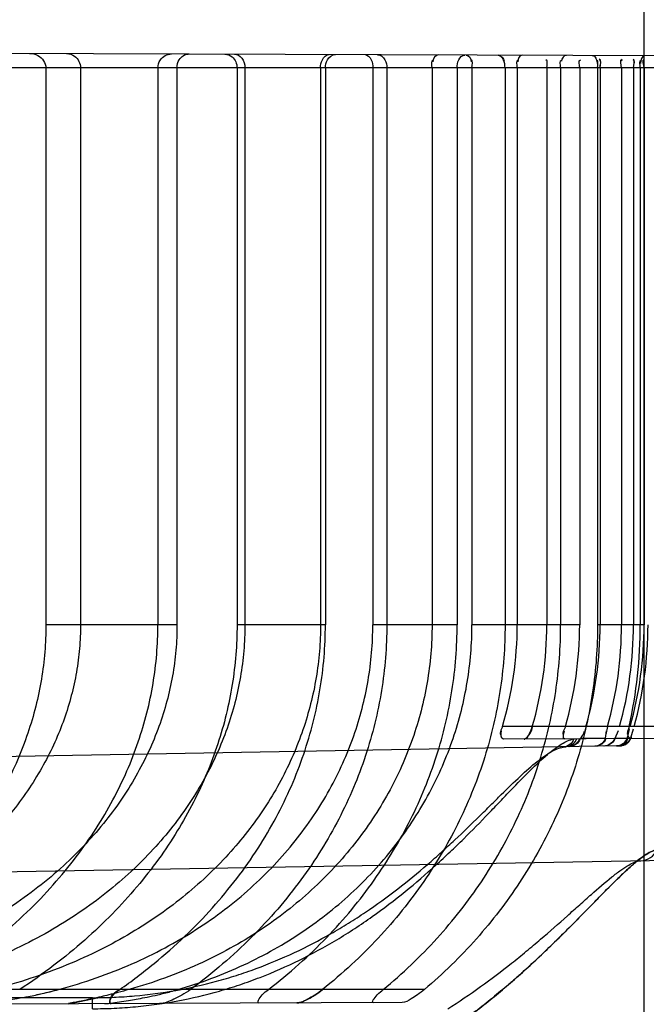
# Model space of a CAD drawing. Header units: millimetres. Extents: x 0 to 297, y 0 to 210.
# Tile 288 of 499: x 145.11 to 145.224, y 157.092 to 157.272. Entities that reach past the tile are written whole.
import ezdxf

# ---------------------------------------------------------------- set-up
doc = ezdxf.new("R2010")
doc.units = ezdxf.units.MM
doc.header["$LTSCALE"] = 16.335
doc.layers.get('0').update_dxf_attribs({"linetype": 'CONTINUOUS'})
doc.layers.add('INTFCLR_1', color=7, linetype='CONTINUOUS')

msp = doc.modelspace()

# ---------------------------------------------------------------- linework, layer by layer
at = {"color": 9, "linetype": 'Continuous'}
msp.add_line((145.2238034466, 160.9997287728), (145.2238034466, 147.9284647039), dxfattribs=at)
at = {"layer": 'INTFCLR_1', "color": 9, "linetype": 'Continuous'}
for p, q in [((145.2454997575, 157.2651077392), (145.0636433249, 157.2657425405)), ((145.2455620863, 157.2629547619), (145.0594220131, 157.2629547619)), ((145.1387734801, 157.1614547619), (145.1148941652, 157.1614532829)), ((145.165798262, 157.1614532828), (145.1497082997, 157.1614532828)), ((145.1897937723, 157.1614532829), (145.1744393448, 157.1614547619)), ((145.2121121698, 157.1614547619), (145.1924958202, 157.1614547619)), ((145.2238386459, 157.1614547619), (145.2153675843, 157.1614532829)), ((145.2436498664, 157.142899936), (145.1980574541, 157.142899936)), ((145.2431091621, 157.140738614), (145.1982122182, 157.1405818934)), ((145.2168117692, 157.140771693), (145.2121924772, 157.140689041)), ((145.2185869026, 157.1408034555), (145.2208183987, 157.1408433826)), ((145.2214172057, 157.1408569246), (145.2215950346, 157.1408569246)), ((145.2188524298, 157.1393620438), (144.8596077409, 157.1330914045)), ((145.209127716, 157.1391535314), (145.2096322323, 157.1392011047)), ((145.2189183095, 157.1393631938), (145.2196248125, 157.1393755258)), ((144.8840466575, 157.1125147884), (145.2329070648, 157.1186041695)), ((145.1838468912, 157.0949547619), (144.9423188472, 157.0949547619)), ((145.1234130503, 157.093463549), (144.8596077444, 157.0934539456)), ((145.1233764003, 157.0914547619), (145.1234130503, 157.093463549)), ((145.1233763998, 157.0914547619), (145.1234130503, 157.093463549)), ((145.1798068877, 157.0925724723), (144.8596077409, 157.0914547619))]:
    msp.add_line(p, q, dxfattribs=at)
at = {"layer": 'INTFCLR_1', "color": 6, "linetype": 'Continuous'}
for p, q in [((145.1148933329, 157.2629547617), (145.1148933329, 157.1614547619)), ((145.1212081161, 157.2629547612), (145.1212081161, 157.1614547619)), ((145.1353019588, 157.2629547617), (145.1353019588, 157.1614547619)), ((145.1387734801, 157.2629547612), (145.1387734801, 157.1614547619)), ((145.1497089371, 157.2629547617), (145.1497089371, 157.1614547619)), ((145.1511386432, 157.2629547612), (145.1511386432, 157.1614547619)), ((145.164917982, 157.2629547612), (145.164917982, 157.1614547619)), ((145.1657980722, 157.2629547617), (145.1657980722, 157.1614547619)), ((145.1744393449, 157.2629547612), (145.1744393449, 157.1614547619)), ((145.1769801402, 157.2629547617), (145.1769801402, 157.1614547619)), ((145.1852235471, 157.2629547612), (145.1852235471, 157.1614547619)), ((145.1897951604, 157.2629547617), (145.1897951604, 157.1614547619)), ((145.1924958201, 157.2629547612), (145.1924958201, 157.1614547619)), ((145.1985214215, 157.2629547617), (145.1985214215, 157.1614547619)), ((145.2007421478, 157.2629547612), (145.2007421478, 157.1614547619)), ((145.2061223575, 157.2629547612), (145.2061223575, 157.1614547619)), ((145.208645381, 157.2629547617), (145.208645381, 157.1614547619)), ((145.2121121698, 157.2629547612), (145.2121121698, 157.1614547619)), ((145.2153677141, 157.2629547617), (145.2153677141, 157.1614547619)), ((145.2158227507, 157.2629547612), (145.2158227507, 157.1614547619)), ((145.2197312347, 157.2629547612), (145.2197312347, 157.1614547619)), ((145.2219083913, 157.2629547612), (145.2219083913, 157.1614547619)), ((145.2231564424, 157.2629547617), (145.2231564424, 157.1614547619)), ((145.2238386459, 157.2629547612), (145.2238386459, 157.1614547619)), ((145.2168117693, 157.140771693), (145.2169887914, 157.1421060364)), ((145.2171910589, 157.142899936), (145.216853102, 157.1414192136)), ((145.2185869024, 157.140803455), (145.2191550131, 157.1421416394)), ((145.2208183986, 157.1408433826), (145.2212084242, 157.1424601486)), ((145.2208183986, 157.1408433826), (145.2211308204, 157.1421658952)), ((145.2214163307, 157.1408540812), (145.2219304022, 157.1424679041)), ((145.2120547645, 157.1406302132), (145.2121924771, 157.1406890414)), ((145.2168117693, 157.140771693), (145.2168929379, 157.1406471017)), ((145.2168929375, 157.1406471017), (145.2168117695, 157.140771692)), ((145.2184341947, 157.1406524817), (145.218586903, 157.1408034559))]:
    msp.add_line(p, q, dxfattribs=at)
at = {"layer": 'INTFCLR_1', "color": 7, "linetype": 'Continuous'}
for p, q in [((145.2208030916, 157.1405973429), (145.2208327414, 157.1409891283)), ((145.2208325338, 157.1409754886), (145.2208132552, 157.1405789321)), ((145.2208325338, 157.1409754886), (145.2208132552, 157.1405789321)), ((145.2208183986, 157.1408433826), (145.2208186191, 157.140660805)), ((145.2214723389, 157.1409920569), (145.2212889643, 157.1405697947)), ((145.2214723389, 157.1409920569), (145.2212889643, 157.1405697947)), ((145.2213031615, 157.1405813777), (145.2214780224, 157.1410045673)), ((145.2213031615, 157.1405813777), (145.2214780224, 157.1410045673)), ((145.2214163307, 157.1408540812), (145.2213275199, 157.1406625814)), ((145.2188524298, 157.1393620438), (145.2189183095, 157.1393631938)), ((145.1191052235, 157.0923605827), (145.1242203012, 157.0934707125)), ((145.124214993, 157.0934694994), (145.1191052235, 157.0923605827))]:
    msp.add_line(p, q, dxfattribs=at)
for points in [[(145.2019941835, 157.140595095), (145.2020293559, 157.1405973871), (145.2020657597, 157.1406040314), (145.2021033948, 157.1406150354)], [(145.2023552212, 157.1407738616), (145.2023108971, 157.1407367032), (145.2022675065, 157.1407037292), (145.2022250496, 157.1406750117), (145.2021833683, 157.1406505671), (145.2021426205, 157.1406305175), (145.2021032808, 157.1406149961)]]:
    msp.add_lwpolyline(points, dxfattribs=at)
at = {"layer": 'INTFCLR_1', "color": 6, "linetype": 'Continuous'}
for centre, radius, start, end in [((145.1351453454, 157.1614758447), 0.0655970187, 343.5498358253, 359.9815852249), ((145.1394014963, 157.1614701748), 0.0667210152, 343.839677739, 359.9867644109), ((145.144443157, 157.1614655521), 0.0676691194, 344.0762211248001, 359.9908639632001), ((145.1473770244, 157.1614614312), 0.0684457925, 344.2652033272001, 359.994417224), ((145.1506670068, 157.161458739), 0.0690642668, 344.4120224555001, 359.996700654), ((145.1523840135, 157.1614567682), 0.06952439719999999, 344.5194640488, 359.9983466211), ((145.1374299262, 157.1614612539), 0.0857264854, 347.4954244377, 359.9956610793), ((145.137380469, 157.1614666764), 0.0857760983, 347.4990411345, 359.9920415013), ((145.1540092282, 157.1614554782), 0.0698294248, 344.5898640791, 359.9994123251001), ((145.1545750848, 157.161454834), 0.06998142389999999, 344.6247084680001, 359.9999410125)]:
    msp.add_arc(centre, radius, start, end, dxfattribs=at)
at = {"layer": 'INTFCLR_1', "color": 7, "linetype": 'Continuous'}
for centre, radius, start, end in [((145.096922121, 157.1712751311), 0.07897045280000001, 281.9378971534, 284.8852849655), ((145.1550318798, 157.1078268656), 0.0164561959, 303.264855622, 308.537174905), ((145.1551241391, 157.1076995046), 0.0162990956, 303.2625509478, 308.5624258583)]:
    msp.add_arc(centre, radius, start, end, dxfattribs=at)
at = {"layer": 'INTFCLR_1', "color": 6, "linetype": 'Continuous'}
for points, knots in [([(145.1119025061, 157.265574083), (145.1124328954, 157.2655722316), (145.1138693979, 157.2652878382), (145.1148933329, 157.2638441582), (145.1148933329, 157.2629547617)], [0, 0, 0, 0, 0.3735713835, 1, 1, 1, 1]), ([(145.1186647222, 157.2655504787), (145.1191782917, 157.265548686), (145.120518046, 157.2651430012), (145.1212081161, 157.2637481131), (145.1212081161, 157.2629547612)], [0, 0, 0, 0, 0.3929627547, 1, 1, 1, 1]), ([(145.1353019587, 157.2629547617), (145.1353019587, 157.2634594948), (145.135668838, 157.264756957), (145.1370033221, 157.2654864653), (145.137767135, 157.2654837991)], [0, 0, 0, 0, 0.3978816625, 1, 1, 1, 1]), ([(145.1387734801, 157.2629547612), (145.1387734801, 157.2634674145), (145.1390433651, 157.2646659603), (145.1402185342, 157.2654752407), (145.1408825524, 157.2654729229)], [0, 0, 0, 0, 0.4356793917, 1, 1, 1, 1]), ([(145.1475055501, 157.2654498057), (145.1479726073, 157.2654481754), (145.1491962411, 157.2649847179), (145.1497089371, 157.2636861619), (145.1497089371, 157.2629547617)], [0, 0, 0, 0, 0.3897167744, 1, 1, 1, 1]), ([(145.1492506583, 157.2654437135), (145.1497441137, 157.265441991), (145.1508516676, 157.2647688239), (145.1511386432, 157.2635840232), (145.1511386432, 157.2629547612)], [0, 0, 0, 0, 0.4395202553, 1, 1, 1, 1]), ([(145.1649179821, 157.2629547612), (145.1649179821, 157.2634585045), (145.1650660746, 157.2644788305), (145.1659749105, 157.2653853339), (145.166500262, 157.2653835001)], [0, 0, 0, 0, 0.4894998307, 1, 1, 1, 1]), ([(145.1657980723, 157.2629547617), (145.1657980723, 157.2634528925), (145.1660105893, 157.2645559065), (145.1670581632, 157.265381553), (145.1676501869, 157.2653794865)], [0, 0, 0, 0, 0.4569344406, 1, 1, 1, 1]), ([(145.1730172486, 157.2653607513), (145.1735075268, 157.2653590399), (145.1743273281, 157.2644176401), (145.1744393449, 157.2634524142), (145.1744393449, 157.2629547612)], [0, 0, 0, 0, 0.4962690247, 1, 1, 1, 1]), ([(145.1753095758, 157.2653527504), (145.1758592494, 157.2653508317), (145.1768157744, 157.2644898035), (145.1769801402, 157.2634458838), (145.1769801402, 157.2629547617)], [0, 0, 0, 0, 0.5281297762, 1, 1, 1, 1]), ([(145.1897951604, 157.2629547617), (145.1897951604, 157.2634426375), (145.1899142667, 157.2643891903), (145.1907268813, 157.2652989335), (145.1912063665, 157.2652972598)], [0, 0, 0, 0, 0.5043353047, 1, 1, 1, 1]), ([(145.1985214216, 157.2629547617), (145.1985214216, 157.2634396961), (145.1984292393, 157.2643388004), (145.1976947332, 157.2652746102), (145.1972468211, 157.2652761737)], [0, 0, 0, 0, 0.5198421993, 1, 1, 1, 1]), ([(145.1212081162, 157.1614547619), (145.1212081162, 157.1600135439), (145.1210839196, 157.157120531), (145.120522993, 157.1527972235), (145.1195852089, 157.1484875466), (145.1182661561, 157.1442093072), (145.1165598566, 157.1399741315), (145.1144492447, 157.1357718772), (145.1119257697, 157.1316307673), (145.1089686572, 157.127552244), (145.1055558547, 157.1235467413), (145.1016715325, 157.1196475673), (145.0972544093, 157.115837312), (145.0923288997, 157.1121899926), (145.0867744, 157.1086708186), (145.0806314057, 157.10536756), (145.0737716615, 157.1022724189), (145.0662012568, 157.0994572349), (145.0577482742, 157.0969384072), (145.0517816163, 157.0955756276), (145.0486291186, 157.0949547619)], [0, 0, 0, 0, 0.0405302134, 0.0813143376, 0.1224569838, 0.1644135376, 0.2070668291, 0.250714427, 0.2965118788, 0.3432907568, 0.3922413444, 0.4443486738, 0.4979133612, 0.5561428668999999, 0.6165462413, 0.6826768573, 0.7521219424, 0.8280242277, 0.909641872, 1, 1, 1, 1]), ([(145.114893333, 157.1614547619), (145.1148932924, 157.1597979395), (145.1147578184, 157.1564786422), (145.1141410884, 157.151506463), (145.1131115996, 157.146553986), (145.1116581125, 157.1416140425), (145.1097704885, 157.1366960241), (145.1074243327, 157.1317896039), (145.1046002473, 157.1269076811), (145.1012694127, 157.1220597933), (145.0974042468, 157.1172654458), (145.0929834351, 157.1125520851), (145.0879748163, 157.1079374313), (145.0823105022, 157.1034198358), (145.0759229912, 157.0990186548), (145.0713103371, 157.0962888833), (145.0688841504, 157.0949547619)], [0, 0, 0, 0, 0.05853908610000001, 0.117218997, 0.1768356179, 0.2370608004, 0.2989604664, 0.3627605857, 0.4290160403, 0.4980290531, 0.5703745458, 0.646395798, 0.7261424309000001, 0.8107932, 0.9021723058, 1, 1, 1, 1]), ([(145.1387734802, 157.1614547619), (145.1387734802, 157.1598983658), (145.1386363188, 157.1567742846), (145.1380198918, 157.1521053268), (145.1369885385, 157.1474587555), (145.1355349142, 157.1428442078), (145.1336549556, 157.1382842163), (145.1313409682, 157.1337959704), (145.1285918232, 157.1294067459), (145.1253733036, 157.1250983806), (145.1216990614, 157.1209330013), (145.1175111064, 157.1168830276), (145.1128311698, 157.1130146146), (145.1075605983, 157.1093005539), (145.1017039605, 157.1058030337), (145.0951875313, 157.1025441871), (145.0880177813, 157.0995944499), (145.080140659, 157.0969945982), (145.0746064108, 157.0955887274), (145.0717130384, 157.0949547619)], [0, 0, 0, 0, 0.0457072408, 0.09169605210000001, 0.1381381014, 0.1853072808, 0.2336027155, 0.2828101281, 0.3334272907, 0.3855250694, 0.4405699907, 0.4963622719, 0.5564478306, 0.6186985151, 0.6855362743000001, 0.756587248, 0.8324711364, 0.9130135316, 1, 1, 1, 1]), ([(145.1511386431, 157.1614547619), (145.1511386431, 157.1598658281), (145.1510035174, 157.1566839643), (145.1503941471, 157.1519289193), (145.1493747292, 157.1471996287), (145.1479457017, 157.1425242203), (145.146102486, 157.1379064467), (145.1438449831, 157.1333810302), (145.1411569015, 157.1289424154), (145.1380350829, 157.1246181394), (145.1344655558, 157.1204252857), (145.1304295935, 157.1163774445), (145.1259316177, 157.1125193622), (145.1209326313, 157.1088550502), (145.1154469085, 157.1054378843), (145.1094319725, 157.1022841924), (145.1028892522, 157.099440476), (145.0957709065, 157.0969364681), (145.0907835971, 157.095570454), (145.0881950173, 157.0949547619)], [0, 0, 0, 0, 0.04821679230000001, 0.0965044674, 0.1453076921, 0.1948477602, 0.2446870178, 0.2960153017, 0.3481358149, 0.4019819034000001, 0.4576846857, 0.5150568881, 0.5752645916, 0.63732814, 0.7029646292, 0.7712006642, 0.8432372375, 0.9192572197, 1, 1, 1, 1]), ([(145.0929750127, 157.0949547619), (145.0953160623, 157.096377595), (145.0997698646, 157.0992972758), (145.1059379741, 157.1040214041), (145.111416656, 157.1089066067), (145.1162402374, 157.1139165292), (145.1204442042, 157.1190165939), (145.1240683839, 157.1241903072), (145.1271485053, 157.1294277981), (145.1297112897, 157.1347134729), (145.1317771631, 157.1400315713), (145.1333626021, 157.1453716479), (145.1344840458, 157.1507271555), (145.1351528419, 157.1560906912), (145.135301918, 157.1596720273), (145.1353019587, 157.1614547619)], [0, 0, 0, 0, 0.0996864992, 0.1935880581, 0.2824675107, 0.3665346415, 0.4464071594, 0.5227306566, 0.5961542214, 0.6672703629, 0.7362522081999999, 0.8035295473, 0.8697438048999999, 0.935129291, 1, 1, 1, 1]), ([(145.1649179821, 157.1614547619), (145.1649179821, 157.1598420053), (145.1647844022, 157.1566127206), (145.1641821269, 157.1517876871), (145.1631762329, 157.1469961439), (145.161767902, 157.142261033), (145.1599540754, 157.137591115), (145.1577369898, 157.133023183), (145.1551055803, 157.1285532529), (145.1520659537, 157.1242192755), (145.1485994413, 157.1200221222), (145.1447099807, 157.1159968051), (145.1403871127, 157.1121632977), (145.1356265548, 157.1085484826), (145.1304235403, 157.1051820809), (145.1247753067, 157.1020961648), (145.1186727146, 157.0993200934), (145.1121080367, 157.0968886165), (145.1075238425, 157.0955548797), (145.105160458, 157.0949547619)], [0, 0, 0, 0, 0.0502076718, 0.1004829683, 0.1512123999, 0.202452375, 0.254105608, 0.3070045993, 0.3603502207, 0.4154150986, 0.4716304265, 0.5296464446, 0.5894967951, 0.6513269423, 0.7155570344, 0.7822425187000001, 0.8515171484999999, 0.9240891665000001, 1, 1, 1, 1]), ([(145.1497089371, 157.1614547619), (145.1497088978, 157.1596330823), (145.1495619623, 157.1559804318), (145.1489056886, 157.1505166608), (145.1478093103, 157.1450758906), (145.1462665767, 157.1396695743), (145.1442692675, 157.1343092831), (145.1418080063, 157.1290042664), (145.1388690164, 157.1237685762), (145.135433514, 157.1186160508), (145.1314834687, 157.1135642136), (145.1269976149, 157.1086322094), (145.1219548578, 157.103847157), (145.1163215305, 157.0992275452), (145.1122618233, 157.0963556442), (145.110131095, 157.0949547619)], [0, 0, 0, 0, 0.06773454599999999, 0.1357541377, 0.2044137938, 0.2738835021, 0.3445825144, 0.416892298, 0.4911162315, 0.5676128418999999, 0.6469354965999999, 0.7293363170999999, 0.8152794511, 0.9051848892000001, 1, 1, 1, 1]), ([(145.1172084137, 157.0949547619), (145.1195252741, 157.0955752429), (145.1240417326, 157.0969657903), (145.1305222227, 157.0995167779), (145.1365856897, 157.1024630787), (145.1422297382, 157.1057745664), (145.1474343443, 157.1094150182), (145.1521991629, 157.1133561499), (145.1564909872, 157.1175406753), (145.160328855, 157.1219556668), (145.1636908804, 157.1265424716), (145.1665946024, 157.1312906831), (145.1690351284, 157.1361568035), (145.1710205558, 157.1411212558), (145.1725549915, 157.1461540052), (145.1736444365, 157.1512321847), (145.1742949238, 157.1563383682), (145.1744393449, 157.1597531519), (145.1744393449, 157.1614547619)], [0, 0, 0, 0, 0.0762102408, 0.1499841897, 0.221082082, 0.2901938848, 0.3576919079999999, 0.422673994, 0.4864566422, 0.5479338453, 0.6083396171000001, 0.6669442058, 0.7245735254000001, 0.7811070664, 0.8366297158, 0.8915537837, 0.9459330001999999, 1, 1, 1, 1]), ([(145.1283527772, 157.0949547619), (145.1304907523, 157.0964526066), (145.1345773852, 157.0995435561), (145.1402173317, 157.1045289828), (145.1452521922, 157.1097253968), (145.1496942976, 157.1150935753), (145.1535663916, 157.1206079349), (145.1568840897, 157.1262431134), (145.1596634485, 157.1319776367), (145.1619184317, 157.1377885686), (145.1636589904, 157.1436561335), (145.1648946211, 157.1495667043), (145.1656340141, 157.1555041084), (145.1657980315, 157.1594761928), (145.1657980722, 157.1614547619)], [0, 0, 0, 0, 0.0986774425, 0.1934719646, 0.2842783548, 0.3719075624, 0.4565880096, 0.5387137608, 0.6188319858, 0.6972136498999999, 0.7740709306, 0.8499252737, 0.9252083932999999, 1, 1, 1, 1]), ([(145.185223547, 157.1614547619), (145.185223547, 157.1596951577), (145.1850740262, 157.1561715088), (145.1844027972, 157.1509156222), (145.1832870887, 157.1457192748), (145.1817289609, 157.1406019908), (145.1797340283, 157.135595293), (145.1773027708, 157.1307164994), (145.1744417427, 157.1259953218), (145.1711536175, 157.1214548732), (145.1674429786, 157.1171205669), (145.1633194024, 157.1130233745), (145.158779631, 157.1091812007), (145.1538244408, 157.1056200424), (145.1484441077, 157.1023638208), (145.1426602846, 157.099457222), (145.1364982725, 157.0969410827), (145.1322187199, 157.0955676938), (145.1300284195, 157.0949547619)], [0, 0, 0, 0, 0.0568391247, 0.1137631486, 0.1709622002, 0.22831172, 0.286354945, 0.3448526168, 0.4041913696, 0.4644757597, 0.5257384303, 0.5882977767, 0.6520465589, 0.7176522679, 0.7852039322, 0.8549851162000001, 0.9265303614, 1, 1, 1, 1]), ([(145.1389566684, 157.0949547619), (145.1410295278, 157.0955563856), (145.1450928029, 157.0969047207), (145.1509485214, 157.099364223), (145.1564876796, 157.1022160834), (145.1616884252, 157.1054325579), (145.1665378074, 157.1089921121), (145.1710073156, 157.1128588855), (145.1750805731, 157.117001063), (145.1787397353, 157.1213809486), (145.181979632, 157.1259712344), (145.1847893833, 157.1307341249), (145.1871706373, 157.135649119), (145.1891162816, 157.1406782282), (145.1906289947, 157.1458022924), (145.1917067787, 157.1509861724), (145.1923523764, 157.1562120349), (145.1924958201, 157.1597097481), (145.1924958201, 157.1614547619)], [0, 0, 0, 0, 0.0706642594, 0.1399980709, 0.2077361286, 0.2744269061, 0.3399916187, 0.4044720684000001, 0.4677080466, 0.529979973, 0.5911173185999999, 0.6514504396, 0.7108222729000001, 0.7697220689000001, 0.8277923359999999, 0.8855428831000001, 0.9428697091, 1, 1, 1, 1]), ([(145.1769801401, 157.1614547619), (145.1769801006, 157.1594482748), (145.1768185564, 157.1554255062), (145.1760907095, 157.1494155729), (145.1748777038, 157.1434453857), (145.173175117, 157.1375338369), (145.17097923, 157.1316968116), (145.1682857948, 157.1259557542), (145.1650868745, 157.1203322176), (145.1613751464, 157.1148484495), (145.1571417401, 157.1095273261), (145.1523783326, 157.1043983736), (145.1470737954, 157.099486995), (145.1432388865, 157.0964357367), (145.1412333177, 157.0949547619)], [0, 0, 0, 0, 0.0768314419, 0.1539662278, 0.2315751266, 0.3098583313, 0.3892813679, 0.4701280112, 0.552432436, 0.6367647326, 0.7234349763, 0.8125489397, 0.9045350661, 1, 1, 1, 1]), ([(145.1554262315, 157.0949547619), (145.1573309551, 157.0964247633), (145.1609899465, 157.0994644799), (145.1660581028, 157.1043495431), (145.1706284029, 157.1094643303), (145.1747004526, 157.1147756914), (145.1782799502, 157.1202569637), (145.1813713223, 157.125884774), (145.1839783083, 157.1316350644), (145.1861057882, 157.1374845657), (145.1877559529, 157.1434103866), (145.1889319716, 157.1493935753), (145.189636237, 157.1554141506), (145.1897951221, 157.1594445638), (145.1897951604, 157.1614547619)], [0, 0, 0, 0, 0.093085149, 0.1838434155, 0.2720976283, 0.3582077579, 0.4425306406, 0.5251309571, 0.6063844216, 0.6865578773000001, 0.7657051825, 0.8441331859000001, 0.9222282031, 1, 1, 1, 1]), ([(145.1985214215, 157.1614547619), (145.198521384, 157.1594248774), (145.198363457, 157.1553584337), (145.1976680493, 157.1492846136), (145.1965080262, 157.1432572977), (145.1948844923, 157.1372984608), (145.1927980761, 157.131429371), (145.1902496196, 157.1256727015), (145.187238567, 157.1200520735), (145.1837663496, 157.114591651), (145.179833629, 157.10931475), (145.1754435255, 157.1042499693), (145.1705961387, 157.0994211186), (145.1671032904, 157.0964116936), (145.1652844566, 157.0949547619)], [0, 0, 0, 0, 0.07919219, 0.15858319, 0.2382923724, 0.3184173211, 0.3993017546, 0.4810717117, 0.5637953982, 0.64783162, 0.7332893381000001, 0.820315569, 0.9090833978, 1, 1, 1, 1]), ([(145.1763456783, 157.0949547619), (145.1780974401, 157.0964029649), (145.1814747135, 157.0994038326), (145.1861666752, 157.1042158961), (145.1904287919, 157.1092733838), (145.1942522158, 157.1145448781), (145.1976332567, 157.120004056), (145.2005690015, 157.1256276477), (145.2030562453, 157.1313903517), (145.2050937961, 157.137267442), (145.2066796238, 157.1432351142), (145.2078126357, 157.1492703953), (145.2084923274, 157.1553504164), (145.2086453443, 157.159422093), (145.2086453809, 157.1614547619)], [0, 0, 0, 0, 0.0892786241, 0.1772832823, 0.2637798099, 0.3488415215, 0.432853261, 0.5157862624, 0.5978004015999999, 0.6791738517, 0.7598965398, 0.8401253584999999, 0.9201566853, 1, 1, 1, 1]), ([(145.215367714, 157.1614547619), (145.215367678, 157.1594085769), (145.215217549, 157.1553116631), (145.2145437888, 157.1491933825), (145.2134228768, 157.143126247), (145.2118564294, 157.1371346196), (145.2098483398, 157.1312429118), (145.2074024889, 157.1254751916), (145.2045230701, 157.1198564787), (145.201216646, 157.1144121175), (145.1974895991, 157.1091658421), (145.1933512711, 157.1041452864), (145.1888092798, 157.0993731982), (145.1855424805, 157.0963947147), (145.1838468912, 157.0949547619)], [0, 0, 0, 0, 0.0808253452, 0.1617682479, 0.2429309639, 0.3243164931, 0.4061795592, 0.4885862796, 0.5715655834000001, 0.6553508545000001, 0.7399762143, 0.8255494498, 0.912130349, 1, 1, 1, 1]), ([(145.1283527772, 157.0949547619), (145.1279045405, 157.094640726), (145.1270772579, 157.0944115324), (145.1262571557, 157.0923855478), (145.1267828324, 157.0923873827)], [0, 0, 0, 0, 0.510073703, 1, 1, 1, 1]), ([(145.1267828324, 157.0923873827), (145.126331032, 157.0923858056), (145.1268820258, 157.0944090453), (145.1278259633, 157.0945856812), (145.1283527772, 157.0949547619)], [0, 0, 0, 0, 0.4125905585, 1, 1, 1, 1]), ([(145.1412333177, 157.0949547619), (145.1407217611, 157.0945770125), (145.1397229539, 157.0939327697), (145.1378861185, 157.0930217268), (145.1365119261, 157.0924213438), (145.1356249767, 157.0924182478)], [0, 0, 0, 0, 0.3075674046, 0.5710127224, 1, 1, 1, 1]), ([(145.1537636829, 157.092481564), (145.1532427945, 157.0924797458), (145.1543703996, 157.0943420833), (145.1550224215, 157.0946431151), (145.1554262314, 157.0949547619)], [0, 0, 0, 0, 0.5052411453, 1, 1, 1, 1]), ([(145.1745759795, 157.092554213), (145.1740577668, 157.092552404), (145.1754222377, 157.0942823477), (145.1759632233, 157.0946385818), (145.1763456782, 157.0949547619)], [0, 0, 0, 0, 0.5108377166, 1, 1, 1, 1]), ([(145.1838468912, 157.0949547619), (145.1834394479, 157.094608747), (145.1826535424, 157.0939928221), (145.1813327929, 157.0931903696), (145.1803916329, 157.0925745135), (145.1798068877, 157.0925724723)], [0, 0, 0, 0, 0.3396770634, 0.6284195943, 1, 1, 1, 1])]:
    msp.add_open_spline(points, degree=3, knots=knots, dxfattribs=at)
for points in [[(145.185223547, 157.2629547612), (145.185223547, 157.2634499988), (145.1849858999, 157.2644197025), (145.1854811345, 157.2644179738)], [(145.1864112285, 157.2653139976), (145.1858691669, 157.2653158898), (145.185365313, 157.2646108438), (145.185365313, 157.2640687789)], [(145.1914330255, 157.2652964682), (145.1919472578, 157.2652946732), (145.1923683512, 157.2645838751), (145.1923683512, 157.2640696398)], [(145.1924958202, 157.2629547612), (145.1924958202, 157.2634476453), (145.1927578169, 157.264413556), (145.1922649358, 157.2644152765)], [(145.1972468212, 157.2652761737), (145.1977638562, 157.2652743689), (145.1983336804, 157.2646865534), (145.1983336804, 157.2641695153)], [(145.2007421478, 157.2629547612), (145.2007421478, 157.2634432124), (145.2004495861, 157.264408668), (145.2009380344, 157.264406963)], [(145.2016136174, 157.2652609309), (145.2011417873, 157.2652625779), (145.2008513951, 157.2645400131), (145.2008513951, 157.2640681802)], [(145.2061223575, 157.2629547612), (145.2061223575, 157.2634467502), (145.2064382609, 157.2644184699), (145.2059462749, 157.2644201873)], [(145.2086453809, 157.2629547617), (145.2086453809, 157.2634341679), (145.2084002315, 157.2643754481), (145.2088796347, 157.2643737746)], [(145.2097150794, 157.2652326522), (145.2092486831, 157.2652342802), (145.2088101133, 157.2646319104), (145.2088101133, 157.2641655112)], [(145.2121121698, 157.2629547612), (145.2121121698, 157.263444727), (145.2117659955, 157.2644193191), (145.2122559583, 157.2644176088)], [(145.2144071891, 157.2652162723), (145.2149726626, 157.2652142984), (145.2153027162, 157.2643409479), (145.2153027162, 157.263775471)], [(145.215367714, 157.2629547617), (145.215367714, 157.2634317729), (145.2156343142, 157.2643685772), (145.215157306, 157.2643702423)], [(145.2158227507, 157.2629547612), (145.2158227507, 157.2634860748), (145.2162070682, 157.264540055), (145.2156757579, 157.2645419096)], [(145.2158227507, 157.2629547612), (145.2158227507, 157.2634425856), (145.2161901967, 157.2644115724), (145.2157023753, 157.2644132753)], [(145.2197312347, 157.2629547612), (145.2197312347, 157.2634831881), (145.2193109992, 157.2645381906), (145.219839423, 157.264536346)], [(145.2197312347, 157.2629547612), (145.2197312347, 157.2634420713), (145.2193334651, 157.2644156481), (145.2198207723, 157.2644139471)], [(145.2219083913, 157.2629547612), (145.2219083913, 157.26348205), (145.22235389, 157.2645326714), (145.2218266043, 157.264534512)], [(145.2219083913, 157.2629547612), (145.2219083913, 157.263442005), (145.2223278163, 157.2644132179), (145.2218405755, 157.2644149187)], [(145.2231564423, 157.2629547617), (145.2231564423, 157.2634274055), (145.2228623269, 157.2643630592), (145.2233349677, 157.2643614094)], [(145.2239463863, 157.2651829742), (145.22341712, 157.2651848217), (145.2232123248, 157.2643043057), (145.2232123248, 157.2637750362)], [(145.2238386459, 157.2629547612), (145.2238386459, 157.2634806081), (145.2233570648, 157.2645335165), (145.2238829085, 157.264531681)], [(145.2238386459, 157.2629547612), (145.2238386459, 157.2634435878), (145.2233871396, 157.2644224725), (145.2238759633, 157.2644207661)], [(145.1980574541, 157.142899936), (145.1979141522, 157.1424140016), (145.1973006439, 157.1413990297), (145.1978072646, 157.1414007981)], [(145.1982122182, 157.1405818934), (145.1976910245, 157.1405800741), (145.197724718, 157.1416081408), (145.1978721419, 157.1421080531)], [(145.2095157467, 157.142899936), (145.2093775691, 157.1424153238), (145.208719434, 157.1414149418), (145.2092233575, 157.1414167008)], [(145.2094353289, 157.1406210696), (145.20893746, 157.1406193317), (145.2091872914, 157.1416317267), (145.2093238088, 157.1421105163)], [(145.2121924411, 157.1406890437), (145.2126110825, 157.1410070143), (145.2128353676, 157.1415506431), (145.212977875, 157.1420566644)], [(145.2132580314, 157.142899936), (145.2131056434, 157.14235883), (145.2130981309, 157.1416667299), (145.2126504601, 157.1413267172)], [(145.2211229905, 157.142899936), (145.2210188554, 157.1424300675), (145.2204977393, 157.1414616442), (145.2209790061, 157.1414633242)], [(145.2213945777, 157.1406628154), (145.2208838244, 157.1406610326), (145.2208884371, 157.1416444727), (145.2209989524, 157.1421431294)]]:
    msp.add_open_spline(points, degree=3, dxfattribs=at)
at = {"layer": 'INTFCLR_1', "color": 7, "linetype": 'Continuous'}
for points, knots in [([(145.2019941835, 157.1405950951), (145.2024695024, 157.1405960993), (145.2030201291, 157.1416914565), (145.2033598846, 157.1424612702), (145.2034862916, 157.142899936)], [0, 0, 0, 0, 0.5100900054, 1, 1, 1, 1]), ([(145.2208327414, 157.1409891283), (145.2207172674, 157.1405474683), (145.2202080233, 157.1397039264), (145.2192706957, 157.1393693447), (145.2188139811, 157.1393613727)], [0, 0, 0, 0, 0.4998477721, 1, 1, 1, 1]), ([(145.2188188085, 157.139361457), (145.2192725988, 157.1393693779), (145.2202019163, 157.1396979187), (145.2207252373, 157.1405332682), (145.2208325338, 157.1409754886)], [0, 0, 0, 0, 0.4993444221, 1, 1, 1, 1]), ([(145.2194560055, 157.1393725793), (145.2199108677, 157.1393805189), (145.2208424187, 157.1397102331), (145.2213658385, 157.1405485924), (145.2214723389, 157.1409920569)], [0, 0, 0, 0, 0.4993731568, 1, 1, 1, 1]), ([(145.1015347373, 157.0922992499), (145.1020268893, 157.0923046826), (145.1030991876, 157.0924258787), (145.1047568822, 157.0926005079), (145.1064078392, 157.0928189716), (145.1080556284, 157.0930595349), (145.1098048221, 157.0933440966), (145.1118955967, 157.0937253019), (145.1138812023, 157.0941389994), (145.1156984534, 157.094562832), (145.1166904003, 157.0948166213), (145.1172084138, 157.0949547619)], [0, 0, 0, 0, 0.09276043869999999, 0.2029032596, 0.3143559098, 0.4065338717, 0.5167598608, 0.648332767, 0.8070470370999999, 0.8989593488, 1, 1, 1, 1]), ([(145.1300284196, 157.0949547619), (145.1293638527, 157.0947685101), (145.1281416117, 157.0944357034), (145.1264542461, 157.0940015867), (145.1248509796, 157.0936136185), (145.1234271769, 157.0932863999), (145.1217481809, 157.092937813), (145.1209626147, 157.0927557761), (145.1186666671, 157.0923611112), (145.1191052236, 157.0923605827)], [0, 0, 0, 0, 0.1843762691, 0.3381089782, 0.4664654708, 0.621786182, 0.741318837, 0.882841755, 1, 1, 1, 1]), ([(145.1255605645, 157.0923831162), (145.1260666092, 157.0923890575), (145.1271101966, 157.0925471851), (145.1287023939, 157.0927491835), (145.1302463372, 157.0929975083), (145.1317920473, 157.0932689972), (145.1334375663, 157.093589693), (145.1354103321, 157.0940196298), (145.1372865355, 157.0944846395), (145.1385100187, 157.0948255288), (145.1389566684, 157.0949547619)], [0, 0, 0, 0, 0.1111526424, 0.2308334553, 0.3528905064, 0.4544542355, 0.5755437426, 0.7210660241, 0.8978764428, 1, 1, 1, 1]), ([(145.1652822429, 157.0949537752), (145.1648355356, 157.0945959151), (145.1639515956, 157.0939601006), (145.1624170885, 157.0931096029), (145.161286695, 157.0925043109), (145.1605890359, 157.0925050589)], [0, 0, 0, 0, 0.3219524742, 0.6075491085, 1, 1, 1, 1]), ([(145.1605890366, 157.0925056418), (145.1610822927, 157.0925059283), (145.162225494, 157.093006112), (145.1637746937, 157.0938378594), (145.1648288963, 157.0945902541), (145.1652834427, 157.094954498)], [0, 0, 0, 0, 0.2771684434, 0.672693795, 1, 1, 1, 1]), ([(145.1605891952, 157.0925053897), (145.1610825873, 157.0925071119), (145.162302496, 157.0930378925), (145.1634075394, 157.0936416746), (145.1640638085, 157.0940707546)], [0, 0, 0, 0, 0.3862234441, 1, 1, 1, 1])]:
    msp.add_open_spline(points, degree=3, knots=knots, dxfattribs=at)
for points in [[(145.2023549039, 157.1407735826), (145.2027274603, 157.1410945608), (145.2030230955, 157.141536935), (145.2031615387, 157.1420088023)], [(145.2034862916, 157.142899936), (145.2033260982, 157.1423528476), (145.2032372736, 157.1417025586), (145.2028044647, 157.1413315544)], [(145.2188524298, 157.1393620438), (145.219672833, 157.139376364), (145.2205773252, 157.1400590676), (145.2208183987, 157.1408433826)], [(145.2208186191, 157.140660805), (145.2205262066, 157.1399517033), (145.2196852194, 157.1393765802), (145.2189183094, 157.1393631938)], [(145.2189505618, 157.1393637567), (145.2197030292, 157.1393768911), (145.2205269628, 157.1399227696), (145.2208329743, 157.1406103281)], [(145.2208326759, 157.140596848), (145.220551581, 157.1399029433), (145.219703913, 157.1393769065), (145.2189553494, 157.1393638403)], [(145.2213275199, 157.1406625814), (145.2210326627, 157.1399560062), (145.2201929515, 157.1393854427), (145.2194274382, 157.1393720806)], [(145.2194469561, 157.1393727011), (145.2201881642, 157.139399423), (145.220990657, 157.1399348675), (145.2212947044, 157.1406090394)], [(145.2212887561, 157.1405958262), (145.2209821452, 157.1399273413), (145.2201840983, 157.1393996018), (145.2194469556, 157.1393727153)], [(145.2214780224, 157.1410045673), (145.2213015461, 157.1401568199), (145.2203226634, 157.1393877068), (145.219456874, 157.1393725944)], [(145.2194469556, 157.1393727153), (145.2194366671, 157.13937234), (145.2194263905, 157.1393720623), (145.2194161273, 157.1393718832)], [(145.2194469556, 157.1393727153), (145.2194366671, 157.13937234), (145.2194263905, 157.1393720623), (145.2194161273, 157.1393718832)], [(145.2194169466, 157.1393718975), (145.2194269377, 157.1393720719), (145.2194369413, 157.1393723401), (145.2194469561, 157.1393727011)], [(145.2194169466, 157.1393718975), (145.2194269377, 157.1393720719), (145.2194369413, 157.1393723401), (145.2194469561, 157.1393727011)]]:
    msp.add_open_spline(points, degree=3, dxfattribs=at)
at = {"layer": 'INTFCLR_1', "color": 9, "linetype": 'Continuous'}
for points, knots in [([(145.1233763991, 157.0914547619), (145.1246863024, 157.0914547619), (145.1273027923, 157.0915151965), (145.1325028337, 157.091876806), (145.1389430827, 157.0927771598), (145.145267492, 157.0942702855), (145.1496112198, 157.0956188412), (145.1520763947, 157.0964780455), (145.1557400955, 157.0978495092), (145.1610945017, 157.1002062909), (145.1667817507, 157.1033168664), (145.1706079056, 157.1057166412), (145.1727496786, 157.1071464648), (145.1758777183, 157.1093193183), (145.1803388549, 157.1127208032), (145.1845475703, 157.1163572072), (145.187217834, 157.1188134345), (145.1889201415, 157.1204154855), (145.1917186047, 157.1231324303), (145.1947388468, 157.1262162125), (145.1972614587, 157.1288541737), (145.1986141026, 157.1302724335), (145.2004434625, 157.1321871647), (145.202922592, 157.1347541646), (145.2055941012, 157.1372971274), (145.2075397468, 157.1388656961), (145.2090811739, 157.1399143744), (145.2102695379, 157.1404911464), (145.211037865, 157.1406266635)], [0, 0, 0, 0, 0.0378988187, 0.0756883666, 0.1507713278, 0.22575437, 0.2634159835, 0.2823224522, 0.3012791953, 0.3765941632, 0.4513333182, 0.4886098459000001, 0.5072383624, 0.5258355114, 0.5988001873, 0.669411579, 0.6866773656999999, 0.7037706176, 0.7370430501, 0.7995185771, 0.8286403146, 0.8426474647, 0.8562225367, 0.9052586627, 0.9458926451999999, 0.9628681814, 0.9774272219, 1, 1, 1, 1]), ([(145.1234130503, 157.093463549), (145.1246909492, 157.0934640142), (145.1272429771, 157.0935200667), (145.1323134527, 157.0938543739), (145.1385898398, 157.0946904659), (145.1447580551, 157.0960757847), (145.1489963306, 157.0973292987), (145.1514005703, 157.0981270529), (145.1549684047, 157.0994001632), (145.1601835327, 157.1015847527), (145.1657344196, 157.1044757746), (145.1694716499, 157.1067072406), (145.1715622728, 157.108036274), (145.174613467, 157.1100511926), (145.1789656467, 157.1132101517), (145.1830831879, 157.1165926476), (145.1856983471, 157.1188754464), (145.1873632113, 157.1203648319), (145.1901032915, 157.1228883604), (145.1930641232, 157.1257558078), (145.1955405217, 157.1282078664), (145.1968692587, 157.1295259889), (145.1986687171, 157.1313071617), (145.2011126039, 157.1336976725), (145.2037468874, 157.1360615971), (145.2056659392, 157.137517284), (145.2071971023, 157.1384965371), (145.2083712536, 157.1390280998), (145.209127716, 157.1391535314)], [0, 0, 0, 0, 0.0383322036, 0.0765398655, 0.1523862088, 0.2279976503, 0.2659099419, 0.284924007, 0.3039757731, 0.3795360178, 0.4542977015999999, 0.4915023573, 0.5100747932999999, 0.5286034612, 0.6011787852, 0.6712534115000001, 0.688368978, 0.7053052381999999, 0.7382588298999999, 0.8001007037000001, 0.8289272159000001, 0.8427966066, 0.8562424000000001, 0.9048756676, 0.9453383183, 0.9623377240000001, 0.9769991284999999, 1, 1, 1, 1]), ([(145.18999886, 157.0886552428), (145.1921144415, 157.0901688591), (145.1962140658, 157.0933112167), (145.2010840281, 157.0975072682), (145.2043547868, 157.1005280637), (145.206175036, 157.1022603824), (145.2087700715, 157.1047728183), (145.2116511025, 157.1076740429), (145.2144432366, 157.1105343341), (145.2159405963, 157.1120645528), (145.2179239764, 157.114076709), (145.2200693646, 157.116208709), (145.2224243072, 157.1182886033), (145.2241157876, 157.1195502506), (145.2254180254, 157.1203459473), (145.2262255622, 157.1203528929)], [0, 0, 0, 0, 0.1614585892, 0.3203628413, 0.3988268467, 0.4377906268, 0.476327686, 0.6230155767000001, 0.6915458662, 0.7244244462, 0.7559074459, 0.8668757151, 0.9125168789, 0.9498754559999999, 1, 1, 1, 1]), ([(145.2262257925, 157.1203535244), (145.2254233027, 157.1203430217), (145.2241210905, 157.1195552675), (145.2224346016, 157.1182970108), (145.2207916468, 157.1168480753), (145.219319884, 157.1154470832), (145.218044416, 157.114188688), (145.215872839, 157.1120077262), (145.2136510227, 157.1097164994), (145.2113406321, 157.107369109), (145.2096750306, 157.1056898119), (145.2066346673, 157.1026746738), (145.2034838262, 157.0996951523), (145.2006642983, 157.0971759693), (145.1987149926, 157.0954774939), (145.1952243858, 157.0925527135), (145.1921212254, 157.0901735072), (145.1899989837, 157.0886553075)], [0, 0, 0, 0, 0.0498121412, 0.0874277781, 0.1326995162, 0.1850024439, 0.2137377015, 0.2438744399, 0.37603688, 0.4118149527, 0.4483012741, 0.5228371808, 0.6775789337, 0.7173687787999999, 0.7575077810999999, 0.8380447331, 1, 1, 1, 1]), ([(145.1880752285, 157.0914547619), (145.190106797, 157.092740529), (145.1940596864, 157.0953918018), (145.1987713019, 157.0989703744), (145.2019429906, 157.1015426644), (145.2037058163, 157.1030176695), (145.2062188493, 157.1051526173), (145.2090129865, 157.107625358), (145.2117269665, 157.1100617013), (145.2131833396, 157.1113649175), (145.2151182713, 157.1130837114), (145.2172175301, 157.1149094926), (145.2195139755, 157.1166756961), (145.2211925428, 157.1177697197), (145.2224633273, 157.1184218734), (145.2232446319, 157.1184355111)], [0, 0, 0, 0, 0.1620913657, 0.3206764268, 0.3987046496, 0.4373931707, 0.4756366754, 0.6210123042, 0.6889180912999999, 0.7215200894, 0.7527735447, 0.8633811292, 0.9093085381, 0.9473176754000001, 1, 1, 1, 1])]:
    msp.add_open_spline(points, degree=3, knots=knots, dxfattribs=at)
for points in [[(145.211037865, 157.1406266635), (145.210813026, 157.1398546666), (145.2099317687, 157.139159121), (145.209127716, 157.1391535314)], [(145.2115300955, 157.1406283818), (145.2112836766, 157.1398761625), (145.2104236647, 157.1392149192), (145.2096322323, 157.1392011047)], [(145.2120547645, 157.1406302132), (145.2118056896, 157.1398802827), (145.2109465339, 157.1392240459), (145.2101564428, 157.1392102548)], [(145.2121924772, 157.140689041), (145.211959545, 157.1399167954), (145.2110819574, 157.1392264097), (145.2102754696, 157.1392123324)], [(145.2168117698, 157.140771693), (145.216574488, 157.1399929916), (145.2156824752, 157.1393067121), (145.2148685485, 157.1392925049)], [(145.2168929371, 157.1406471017), (145.2166196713, 157.1399190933), (145.2157696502, 157.1393082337), (145.2149921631, 157.1392946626)], [(145.2184341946, 157.1406524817), (145.2181533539, 157.1399317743), (145.2173067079, 157.1393350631), (145.2165333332, 157.1393215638)], [(145.218586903, 157.1408034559), (145.2183479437, 157.1400222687), (145.217450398, 157.1393375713), (145.2166336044, 157.1393233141)], [(145.2232446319, 157.1184355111), (145.2244260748, 157.1184561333), (145.2257040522, 157.1192933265), (145.2262257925, 157.1203535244)]]:
    msp.add_open_spline(points, degree=3, dxfattribs=at)

doc.saveas('drawing.dxf')
